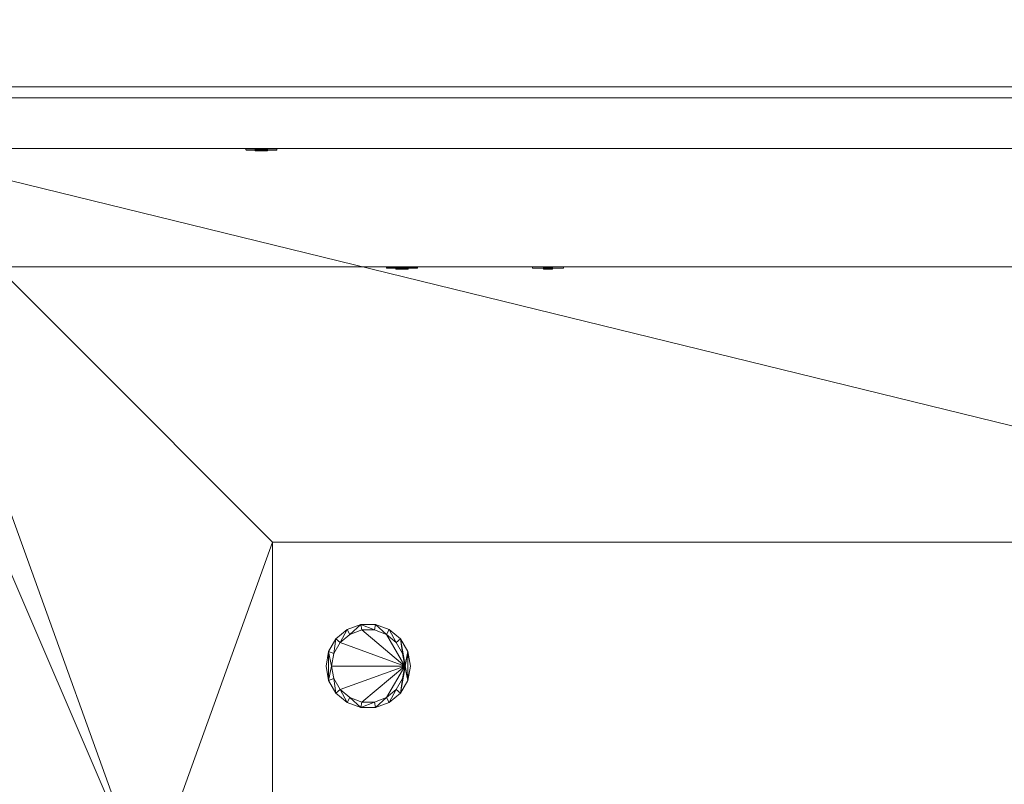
# Model space of a CAD drawing. Header units: inches. Extents: x -263 to 528, y -1 to 602.
# Tile 620 of 656: x 256 to 344, y 276 to 344. Entities that reach past the tile are written whole.
import ezdxf

# ---------------------------------------------------------------- set-up
doc = ezdxf.new("R2010")
doc.units = ezdxf.units.IN
doc.header["$MEASUREMENT"] = 0
for name, color, linetype in [('New_Twindo - Electrical', 7, 'Continuous'), ('New_Twindo - Lighting', 7, 'Continuous'), ('Twindo - Electrical', 7, 'Continuous'), ('Twindo - Slabs', 7, 'Continuous'), ('Twindo - Walls', 7, 'Continuous')]:
    doc.layers.add(name, color=color, linetype=linetype)
doc.layers.add('New_Twindo - Lighting_Pen_No__10', color=1, linetype='Continuous', lineweight=18)

# ---------------------------------------------------------------- blocks, each defined once
blk = doc.blocks.new('Wall_E6B54613-5B14-45D9-8B45-9691F4702782', base_point=(415.5, 322.5))
at = {"layer": 'Twindo - Walls', "lineweight": 0}
mesh = blk.add_polyface(dxfattribs=at)
corners = [(222.5, 322.5, -6), (222.5, 337.5, -6), (428, 337.5, -6), (428, 322.5, -6), (222.5, 322.5, 101), (222.5, 337.5, 101), (428, 337.5, 101), (428, 322.5, 101)]
mesh.append_faces([[corners[k] for k in face] for face in [(0, 1, 2, 3), (1, 0, 4, 5), (1, 5, 6, 2), (7, 3, 2, 6), (4, 0, 3, 7), (5, 4, 7, 6)]], dxfattribs={"color": 254})
blk = doc.blocks.new('Slab_D0BD3B49-249D-4DA8-80D4-D821BCE50D6B', base_point=(-249.5, 387))
at = {"layer": 'Twindo - Slabs', "lineweight": 0}
mesh = blk.add_polyface(dxfattribs=at)
corners = [(-192, 387), (-249.5, 387), (-249.5, 387, -6), (-192, 387, -6), (-89.75, 579.5), (-249.5, 579.5), (-192, 134.5), (-132, 134.5), (-132, 124.5), (10, 124.5), (10, 13.75), (161.5, 13.75), (161.5, 6.5), (252, 6.5), (252, 14), (415.5, 14), (415.5, 322.5), (222.5, 322.5), (222.5, 357.5), (-4, 357.5), (-4, 413), (101.5, 413), (101.5, 553.5), (-89.75, 553.5), (-249.5, 579.5, -6), (-192, 134.5, -6), (-89.75, 579.5, -6), (-89.75, 553.5, -6), (101.5, 553.5, -6), (101.5, 413, -6), (-4, 413, -6), (-4, 357.5, -6), (222.5, 357.5, -6), (222.5, 322.5, -6), (415.5, 322.5, -6), (415.5, 14, -6), (252, 14, -6), (252, 6.5, -6), (161.5, 6.5, -6), (161.5, 13.75, -6), (10, 13.75, -6), (10, 124.5, -6), (-132, 124.5, -6), (-132, 134.5, -6)]
mesh.append_faces([[corners[k] for k in face] for face in [(0, 1, 2, 3), (1, 5, 24, 2), (6, 0, 3, 25), (5, 4, 26, 24), (7, 6, 25, 43), (8, 7, 43, 42), (9, 8, 42, 41), (10, 9, 41, 40), (11, 10, 40, 39), (12, 11, 39, 38), (13, 12, 38, 37), (14, 13, 37, 36), (15, 14, 36, 35), (16, 15, 35, 34), (17, 16, 34, 33), (18, 17, 33, 32), (19, 18, 32, 31), (20, 19, 31, 30), (21, 20, 30, 29), (22, 21, 29, 28), (23, 22, 28, 27), (4, 23, 27, 26)]], dxfattribs={"color": 254})
mesh.append_faces([[corners[k] for k in face] for face in [(22, 20, 21), (16, 14, 15)]], dxfattribs={"vtx0": -1, "color": 254})
mesh.append_faces([[corners[k] for k in face] for face in [(28, 30, 27), (34, 36, 33)]], dxfattribs={"vtx0": -1, "vtx1": -1, "color": 254})
mesh.append_faces([[corners[k] for k in face] for face in [(4, 0, 7), (19, 23, 8), (19, 9, 11), (43, 3, 26), (42, 27, 31), (39, 41, 31)]], dxfattribs={"vtx0": -1, "vtx1": -1, "vtx2": -1, "color": 254})
mesh.append_faces([[corners[k] for k in face] for face in [(23, 7, 8), (19, 8, 9), (17, 11, 12), (17, 12, 13), (17, 13, 14), (3, 24, 26), (43, 26, 27), (39, 31, 32), (39, 32, 33)]], dxfattribs={"vtx0": -1, "vtx2": -1, "color": 254})
mesh.append_faces([[corners[k] for k in face] for face in [(29, 30, 28), (35, 36, 34)]], dxfattribs={"vtx1": -1, "color": 254})
mesh.append_faces([[corners[k] for k in face] for face in [(4, 5, 0), (23, 4, 7), (19, 20, 23), (22, 23, 20), (18, 19, 11), (17, 18, 11), (16, 17, 14), (42, 43, 27), (30, 31, 27), (41, 42, 31), (38, 39, 33), (37, 38, 33), (36, 37, 33)]], dxfattribs={"vtx1": -1, "vtx2": -1, "color": 254})
mesh.append_faces([[corners[k] for k in face] for face in [(5, 1, 0), (0, 6, 7), (9, 10, 11), (3, 2, 24), (43, 25, 3), (39, 40, 41)]], dxfattribs={"vtx2": -1, "color": 254})
blk = doc.blocks.new('Slab_C16FED3F-F51D-4887-95C2-45D370958F54', base_point=(-255.75, 595))
at = {"layer": 'Twindo - Slabs', "lineweight": 0}
mesh = blk.add_polyface(dxfattribs=at)
corners = [(95.5, 568, 128), (95.5, 570, 128), (-75.75, 570, 128), (-75.75, 595, 128), (-255.75, 595, 128), (-255.75, 379, 128), (-198, 379, 128), (-198, 134.5, 128), (-136, 134.5, 128), (-136, 110.5, 128), (6.5, 110.5, 128), (6.5, 6.5, 128), (315.5, 6.5, 128), (315.5, 8, 128), (378.5, 8, 128), (378.5, 6.5, 128), (523, 6.5, 128), (523, 132.25, 128), (421.5, 132.25, 128), (421.5, 333, 128), (239, 333, 128), (239, 391.501, 128), (240, 391.501, 128), (240, 457, 128), (237, 457, 128), (237, 568, 128), (201, 127.5, 128), (201, 128.125, 128), (244.5, 128.125, 128), (244.5, 127.5, 128), (244.5, 15, 128), (161.5, 15, 128), (161.5, 146.5, 128), (200.935, 146.5, 128), (200.997, 146.5, 128), (200.997, 128.5, 128), (95.5, 568, 101), (95.5, 570, 101), (-75.75, 570, 101), (-75.75, 595, 101), (-255.75, 595, 101), (-255.75, 379, 101), (-198, 379, 101), (-198, 134.5, 101), (-136, 134.5, 101), (-136, 110.5, 101), (6.5, 110.5, 101), (6.5, 6.5, 101), (315.5, 6.5, 101), (315.5, 8, 101), (378.5, 8, 101), (378.5, 6.5, 101), (523, 6.5, 101), (523, 132.25, 101), (421.5, 132.25, 101), (421.5, 333, 101), (239, 333, 101), (239, 391.501, 101), (240, 391.501, 101), (240, 457, 101), (237, 457, 101), (237, 568, 101), (201, 127.5, 120), (201, 128, 120), (201, 128.125, 120), (244.5, 128.125, 120), (244.5, 128, 120), (244.5, 127.5, 120), (244.5, 127.5, 101), (244.5, 15, 101), (161.5, 15, 101), (161.5, 146.5, 101), (200.935, 146.5, 101), (200.997, 146.5, 101), (200.997, 128.5, 114.5), (201, 127.5, 101)]
mesh.append_faces([[corners[k] for k in face] for face in [(36, 37, 1, 0), (37, 38, 2, 1), (38, 39, 3, 2), (39, 40, 4, 3), (40, 41, 5, 4), (41, 42, 6, 5), (42, 43, 7, 6), (43, 44, 8, 7), (44, 45, 9, 8), (45, 46, 10, 9), (46, 47, 11, 10), (47, 48, 12, 11), (48, 49, 13, 12), (49, 50, 14, 13), (50, 51, 15, 14), (51, 52, 16, 15), (52, 53, 17, 16), (53, 54, 18, 17), (54, 55, 19, 18), (55, 56, 20, 19), (56, 57, 21, 20), (57, 58, 22, 21), (58, 59, 23, 22), (59, 60, 24, 23), (60, 61, 25, 24), (61, 36, 0, 25), (28, 27, 64, 65), (69, 70, 31, 30), (70, 71, 32, 31), (33, 32, 71, 72), (33, 72, 73, 34), (34, 73, 74, 35), (62, 67, 66, 63), (65, 64, 63, 66), (67, 62, 75, 68), (72, 74, 73)]], dxfattribs={"color": 254})
mesh.append_faces([[corners[k] for k in face] for face in [(23, 21, 22), (27, 63, 64), (29, 66, 67), (29, 69, 30), (75, 74, 72), (52, 54, 53)]], dxfattribs={"vtx0": -1, "color": 254})
mesh.append_faces([[corners[k] for k in face] for face in [(16, 18, 15), (59, 57, 60)]], dxfattribs={"vtx0": -1, "vtx1": -1, "color": 254})
mesh.append_faces([[corners[k] for k in face] for face in [(3, 6, 8), (31, 0, 11), (0, 32, 34), (24, 34, 27), (20, 24, 27), (28, 30, 12), (20, 28, 13), (75, 26, 74), (44, 42, 39), (47, 36, 70), (75, 60, 56), (49, 68, 56)]], dxfattribs={"vtx0": -1, "vtx1": -1, "vtx2": -1, "color": 254})
mesh.append_faces([[corners[k] for k in face] for face in [(2, 8, 9), (2, 9, 10), (0, 10, 11), (20, 27, 28), (30, 11, 12), (28, 12, 13), (20, 13, 14), (18, 14, 15), (42, 40, 39), (44, 39, 38), (46, 38, 37), (46, 37, 36), (72, 36, 61), (75, 61, 60), (47, 70, 69), (49, 69, 68), (50, 56, 55), (50, 55, 54)]], dxfattribs={"vtx0": -1, "vtx2": -1, "color": 254})
mesh.append_faces([[corners[k] for k in face] for face in [(17, 18, 16), (58, 57, 59)]], dxfattribs={"vtx1": -1, "color": 254})
mesh.append_faces([[corners[k] for k in face] for face in [(3, 4, 6), (2, 3, 8), (1, 2, 10), (0, 1, 10), (31, 32, 0), (25, 0, 34), (24, 25, 34), (20, 21, 24), (23, 24, 21), (30, 31, 11), (19, 20, 14), (18, 19, 14), (45, 44, 38), (46, 45, 38), (47, 46, 36), (71, 70, 36), (72, 71, 36), (75, 72, 61), (57, 56, 60), (68, 75, 56), (48, 47, 69), (49, 48, 69), (50, 49, 56), (51, 50, 54), (52, 51, 54)]], dxfattribs={"vtx1": -1, "vtx2": -1, "color": 254})
mesh.append_faces([[corners[k] for k in face] for face in [(4, 5, 6), (6, 7, 8), (26, 35, 74), (42, 41, 40), (44, 43, 42)]], dxfattribs={"vtx2": -1, "color": 254})
mesh.append_faces([[corners[k] for k in face] for face in [(27, 26, 62, 63), (29, 28, 65, 66), (29, 67, 68, 69)]], dxfattribs={"vtx3": -1, "color": 254})
blk = doc.blocks.new('Object_EE8E8955-832D-4FBF-B213-E9BA4A7C9FDB')
at = {"layer": 'Twindo - Electrical', "lineweight": 0}
mesh = blk.add_polyface(dxfattribs=at)
corners = [(288.656, 322.362, 11.672), (291.344, 322.362, 11.672), (291.344, 322.362, 16.328), (288.656, 322.362, 16.328), (290.394, 322.362, 12.819), (289.606, 322.362, 12.819), (289.456, 322.362, 13.291), (289.606, 322.362, 13.764), (290.394, 322.362, 13.764), (290.544, 322.362, 13.291), (289.606, 322.362, 15.181), (290.394, 322.362, 15.181), (290.544, 322.362, 14.709), (290.394, 322.362, 14.236), (289.606, 322.362, 14.236), (289.456, 322.362, 14.709), (288.648, 322.363, 11.663), (291.352, 322.363, 11.663), (291.352, 322.363, 16.337), (288.648, 322.363, 16.337), (290.394, 322.466, 12.819), (289.606, 322.466, 12.819), (289.456, 322.466, 13.291), (289.606, 322.466, 13.764), (290.394, 322.466, 13.764), (290.544, 322.466, 13.291), (289.606, 322.466, 15.181), (290.394, 322.466, 15.181), (290.544, 322.466, 14.709), (290.394, 322.466, 14.236), (289.606, 322.466, 14.236), (289.456, 322.466, 14.709), (288.632, 322.372, 11.648), (291.368, 322.372, 11.648), (291.368, 322.372, 16.352), (288.632, 322.372, 16.352), (288.623, 322.388, 11.639), (291.377, 322.388, 11.639), (291.377, 322.388, 16.361), (288.623, 322.388, 16.361), (288.622, 322.397, 11.638), (291.378, 322.397, 11.638), (291.378, 322.397, 16.362), (288.622, 322.397, 16.362), (288.622, 322.5, 11.638), (291.378, 322.5, 11.638), (291.378, 322.5, 16.362), (288.622, 322.5, 16.362)]
mesh.append_faces([[corners[k] for k in face] for face in [(1, 0, 16, 17), (2, 1, 17, 18), (3, 2, 18, 19), (0, 3, 19, 16), (4, 20, 21, 5), (5, 21, 22, 6), (6, 22, 23, 7), (7, 23, 24, 8), (8, 24, 25, 9), (9, 25, 20, 4), (11, 10, 26, 27), (12, 11, 27, 28), (13, 12, 28, 29), (14, 13, 29, 30), (15, 14, 30, 31), (10, 15, 31, 26), (17, 16, 32, 33), (18, 17, 33, 34), (19, 18, 34, 35), (16, 19, 35, 32), (33, 32, 36, 37), (34, 33, 37, 38), (35, 34, 38, 39), (32, 35, 39, 36), (37, 36, 40, 41), (38, 37, 41, 42), (39, 38, 42, 43), (36, 39, 43, 40), (41, 40, 44, 45), (42, 41, 45, 46), (43, 42, 46, 47), (40, 43, 47, 44), (46, 45, 44, 47)]], dxfattribs={"color": 7})
mesh.append_faces([[corners[k] for k in face] for face in [(22, 25, 24, 23), (28, 31, 30, 29)]], dxfattribs={"vtx0": -1, "color": 7})
mesh.append_faces([[corners[k] for k in face] for face in [(1, 4, 0), (0, 6, 3)]], dxfattribs={"vtx0": -1, "vtx1": -1, "color": 7})
mesh.append_faces([[corners[k] for k in face] for face in [(2, 13, 8), (7, 14, 3)]], dxfattribs={"vtx0": -1, "vtx1": -1, "vtx2": -1, "color": 7})
mesh.append_faces([[corners[k] for k in face] for face in [(10, 2, 3), (2, 11, 12), (2, 12, 13), (7, 13, 14), (2, 8, 9), (1, 9, 4), (0, 4, 5), (0, 5, 6)]], dxfattribs={"vtx0": -1, "vtx2": -1, "color": 7})
mesh.append_faces([[corners[k] for k in face] for face in [(10, 11, 2), (15, 10, 3), (14, 15, 3), (7, 8, 13), (6, 7, 3), (1, 2, 9)]], dxfattribs={"vtx1": -1, "vtx2": -1, "color": 7})
mesh.append_faces([[corners[k] for k in face] for face in [(22, 21, 20, 25), (28, 27, 26, 31)]], dxfattribs={"vtx3": -1, "color": 7})
mesh = blk.add_polyface(dxfattribs=at)
corners = [(290.394, 322.466, 12.819), (290.544, 322.466, 13.291), (290.544, 322.283, 13.291), (290.394, 322.283, 12.819), (290.394, 322.466, 13.764), (290.394, 322.283, 13.764), (289.606, 322.466, 13.764), (289.606, 322.283, 13.764), (289.456, 322.466, 13.291), (289.456, 322.283, 13.291), (289.606, 322.466, 12.819), (289.606, 322.283, 12.819), (289.803, 322.466, 13.291), (289.724, 322.466, 13.291), (289.724, 322.283, 13.291), (289.803, 322.283, 13.291), (289.724, 322.466, 13.528), (289.724, 322.283, 13.528), (289.803, 322.466, 13.528), (289.803, 322.283, 13.528), (290.197, 322.466, 13.291), (290.197, 322.466, 13.528), (290.197, 322.283, 13.528), (290.197, 322.283, 13.291), (290.276, 322.466, 13.528), (290.276, 322.283, 13.528), (290.276, 322.466, 13.291), (290.276, 322.283, 13.291), (289.921, 322.466, 12.898), (289.921, 322.466, 12.976), (289.921, 322.283, 12.976), (289.921, 322.283, 12.898), (289.932, 322.466, 13.016), (289.932, 322.283, 13.016), (289.961, 322.466, 13.045), (289.961, 322.283, 13.045), (290, 322.466, 13.055), (290, 322.283, 13.055), (290.039, 322.466, 13.045), (290.039, 322.283, 13.045), (290.068, 322.466, 13.016), (290.068, 322.283, 13.016), (290.079, 322.466, 12.976), (290.079, 322.283, 12.976), (290.079, 322.466, 12.898), (290.079, 322.283, 12.898)]
mesh.append_faces([[corners[k] for k in face] for face in [(0, 1, 2, 3), (1, 4, 5, 2), (4, 6, 7, 5), (6, 8, 9, 7), (8, 10, 11, 9), (10, 0, 3, 11), (12, 13, 14, 15), (13, 16, 17, 14), (16, 18, 19, 17), (18, 12, 15, 19), (20, 21, 22, 23), (21, 24, 25, 22), (24, 26, 27, 25), (26, 20, 23, 27), (28, 29, 30, 31), (29, 32, 33, 30), (32, 34, 35, 33), (34, 36, 37, 35), (36, 38, 39, 37), (38, 40, 41, 39), (40, 42, 43, 41), (42, 44, 45, 43), (44, 28, 31, 45)]], dxfattribs={"color": 7})
mesh.append_faces([[corners[k] for k in face] for face in [(10, 28, 0), (0, 44, 1), (3, 45, 11), (11, 31, 9)]], dxfattribs={"vtx0": -1, "vtx1": -1, "color": 7})
mesh.append_faces([[corners[k] for k in face] for face in [(24, 18, 4), (8, 1, 36), (17, 22, 7), (2, 9, 37)]], dxfattribs={"vtx0": -1, "vtx1": -1, "vtx2": -1, "color": 7})
mesh.append_faces([[corners[k] for k in face] for face in [(18, 6, 4), (8, 16, 13), (12, 21, 20), (26, 4, 1), (8, 36, 34), (8, 34, 32), (8, 32, 29), (8, 29, 28), (0, 28, 44), (22, 5, 7), (2, 25, 27), (23, 19, 15), (14, 7, 9), (2, 37, 39), (2, 39, 41), (2, 41, 43), (2, 43, 45), (11, 45, 31)]], dxfattribs={"vtx0": -1, "vtx2": -1, "color": 7})
mesh.append_faces([[corners[k] for k in face] for face in [(18, 16, 6), (8, 6, 16), (12, 18, 21), (26, 24, 4), (38, 36, 1), (40, 38, 1), (42, 40, 1), (44, 42, 1), (10, 8, 28), (22, 25, 5), (2, 5, 25), (23, 22, 19), (14, 17, 7), (35, 37, 9), (33, 35, 9), (30, 33, 9), (31, 30, 9), (3, 2, 45)]], dxfattribs={"vtx1": -1, "vtx2": -1, "color": 7})
mesh = blk.add_polyface(dxfattribs=at)
corners = [(290.394, 322.466, 14.236), (290.544, 322.466, 14.709), (290.544, 322.283, 14.709), (290.394, 322.283, 14.236), (290.394, 322.466, 15.181), (290.394, 322.283, 15.181), (289.606, 322.466, 15.181), (289.606, 322.283, 15.181), (289.456, 322.466, 14.709), (289.456, 322.283, 14.709), (289.606, 322.466, 14.236), (289.606, 322.283, 14.236), (289.803, 322.466, 14.709), (289.724, 322.466, 14.709), (289.724, 322.283, 14.709), (289.803, 322.283, 14.709), (289.724, 322.466, 14.945), (289.724, 322.283, 14.945), (289.803, 322.466, 14.945), (289.803, 322.283, 14.945), (290.197, 322.466, 14.709), (290.197, 322.466, 14.945), (290.197, 322.283, 14.945), (290.197, 322.283, 14.709), (290.276, 322.466, 14.945), (290.276, 322.283, 14.945), (290.276, 322.466, 14.709), (290.276, 322.283, 14.709), (289.921, 322.466, 14.315), (289.921, 322.466, 14.394), (289.921, 322.283, 14.394), (289.921, 322.283, 14.315), (289.932, 322.466, 14.433), (289.932, 322.283, 14.433), (289.961, 322.466, 14.462), (289.961, 322.283, 14.462), (290, 322.466, 14.472), (290, 322.283, 14.472), (290.039, 322.466, 14.462), (290.039, 322.283, 14.462), (290.068, 322.466, 14.433), (290.068, 322.283, 14.433), (290.079, 322.466, 14.394), (290.079, 322.283, 14.394), (290.079, 322.466, 14.315), (290.079, 322.283, 14.315)]
mesh.append_faces([[corners[k] for k in face] for face in [(0, 1, 2, 3), (1, 4, 5, 2), (4, 6, 7, 5), (6, 8, 9, 7), (8, 10, 11, 9), (10, 0, 3, 11), (12, 13, 14, 15), (13, 16, 17, 14), (16, 18, 19, 17), (18, 12, 15, 19), (20, 21, 22, 23), (21, 24, 25, 22), (24, 26, 27, 25), (26, 20, 23, 27), (28, 29, 30, 31), (29, 32, 33, 30), (32, 34, 35, 33), (34, 36, 37, 35), (36, 38, 39, 37), (38, 40, 41, 39), (40, 42, 43, 41), (42, 44, 45, 43), (44, 28, 31, 45)]], dxfattribs={"color": 7})
mesh.append_faces([[corners[k] for k in face] for face in [(10, 28, 0), (0, 44, 1), (3, 45, 11), (11, 31, 9)]], dxfattribs={"vtx0": -1, "vtx1": -1, "color": 7})
mesh.append_faces([[corners[k] for k in face] for face in [(24, 18, 4), (8, 1, 36), (17, 22, 7), (2, 9, 37)]], dxfattribs={"vtx0": -1, "vtx1": -1, "vtx2": -1, "color": 7})
mesh.append_faces([[corners[k] for k in face] for face in [(18, 6, 4), (8, 16, 13), (12, 21, 20), (26, 4, 1), (8, 36, 34), (8, 34, 32), (8, 32, 29), (8, 29, 28), (0, 28, 44), (22, 5, 7), (2, 25, 27), (23, 19, 15), (14, 7, 9), (2, 37, 39), (2, 39, 41), (2, 41, 43), (2, 43, 45), (11, 45, 31)]], dxfattribs={"vtx0": -1, "vtx2": -1, "color": 7})
mesh.append_faces([[corners[k] for k in face] for face in [(18, 16, 6), (8, 6, 16), (12, 18, 21), (26, 24, 4), (38, 36, 1), (40, 38, 1), (42, 40, 1), (44, 42, 1), (10, 8, 28), (22, 25, 5), (2, 5, 25), (23, 22, 19), (14, 17, 7), (35, 37, 9), (33, 35, 9), (30, 33, 9), (31, 30, 9), (3, 2, 45)]], dxfattribs={"vtx1": -1, "vtx2": -1, "color": 7})
blk = doc.blocks.new('Wall_8286F792-016B-4E30-BEBC-8AF95CF478D0', base_point=(239, 333))
at = {"layer": 'Twindo - Walls', "lineweight": 0}
mesh = blk.add_polyface(dxfattribs=at)
corners = [(239, 338.5, 101), (239, 338.5, 254), (239, 338.5, 320), (428, 338.5, 320), (428, 338.5, 101), (239, 333, 101), (239, 333, 254), (239, 333, 320), (428, 333, 320), (428, 333, 101)]
mesh.append_faces([[corners[k] for k in face] for face in [(3, 2, 7, 8), (4, 3, 8, 9), (9, 5, 0, 4)]], dxfattribs={"color": 254})
mesh.append_faces([[corners[k] for k in face] for face in [(0, 3, 4), (5, 2, 1, 0), (8, 5, 9)]], dxfattribs={"vtx0": -1, "color": 254})
mesh.append_faces([[corners[k] for k in face] for face in [(0, 1, 2, 3), (5, 6, 7, 2), (8, 7, 6, 5)]], dxfattribs={"vtx3": -1, "color": 254})
blk = doc.blocks.new('Slab_A3746481-2909-4108-A365-6002FE2AB3C6', base_point=(95.5, 568))
at = {"layer": 'Twindo - Slabs', "lineweight": 0}
mesh = blk.add_polyface(dxfattribs=at)
corners = [(95.5, 568, 254), (95.5, 568, 248), (95.5, 395.501, 248), (95.5, 395.501, 254), (237, 568, 254), (237, 568, 248), (237, 457, 248), (240, 457, 248), (240, 391.501, 248), (239, 391.501, 248), (239, 192.5, 248), (421.5, 192.5, 248), (421.5, 132.25, 248), (523, 132.25, 248), (523, 6.5, 248), (378.5, 6.5, 248), (378.5, 8, 248), (315.5, 8, 248), (315.5, 6.5, 248), (150.5, 6.5, 248), (150.5, 197, 248), (155, 197, 248), (155, 397.501, 248), (113, 397.501, 248), (113, 395.501, 248), (201, 383.001, 248), (170, 383.001, 248), (170, 205.5, 248), (201, 205.5, 248), (378.6, 174.5, 248), (261.6, 174.5, 248), (261.6, 108.5, 248), (342.106, 108.5, 248), (378.6, 144.994, 248), (113, 395.501, 254), (113, 397.501, 254), (155, 397.501, 254), (155, 197, 254), (150.5, 197, 254), (150.5, 6.5, 254), (315.5, 6.5, 254), (315.5, 8, 254), (378.5, 8, 254), (378.5, 6.5, 254), (523, 6.5, 254), (523, 132.25, 254), (421.5, 132.25, 254), (421.5, 192.5, 254), (239, 192.5, 254), (239, 391.501, 254), (240, 391.501, 254), (240, 457, 254), (237, 457, 254), (170, 205.5, 254), (170, 383.001, 254), (201, 383.001, 254), (201, 205.5, 254), (261.6, 108.5, 254), (261.6, 174.5, 254), (378.6, 174.5, 254), (378.6, 144.994, 254), (342.106, 108.5, 254)]
mesh.append_faces([[corners[k] for k in face] for face in [(0, 1, 2, 3), (4, 5, 1, 0), (3, 2, 24, 34), (52, 6, 5, 4), (51, 7, 6, 52), (50, 8, 7, 51), (49, 9, 8, 50), (48, 10, 9, 49), (47, 11, 10, 48), (46, 12, 11, 47), (45, 13, 12, 46), (44, 14, 13, 45), (43, 15, 14, 44), (42, 16, 15, 43), (41, 17, 16, 42), (40, 18, 17, 41), (39, 19, 18, 40), (38, 20, 19, 39), (37, 21, 20, 38), (36, 22, 21, 37), (35, 23, 22, 36), (34, 24, 23, 35), (54, 26, 25, 55), (53, 27, 26, 54), (56, 28, 27, 53), (55, 25, 28, 56), (58, 30, 29, 59), (57, 31, 30, 58), (61, 32, 31, 57), (60, 33, 32, 61), (59, 29, 33, 60)]], dxfattribs={"color": 254})
mesh.append_faces([[corners[k] for k in face] for face in [(14, 12, 13), (51, 49, 50)]], dxfattribs={"vtx0": -1, "color": 254})
mesh.append_faces([[corners[k] for k in face] for face in [(7, 9, 6), (44, 46, 43)]], dxfattribs={"vtx0": -1, "vtx1": -1, "color": 254})
mesh.append_faces([[corners[k] for k in face] for face in [(19, 21, 27), (26, 22, 1), (28, 6, 10), (19, 28, 10), (19, 10, 31), (15, 33, 12), (0, 36, 54), (53, 37, 39), (48, 52, 56), (48, 56, 39), (57, 48, 39), (46, 60, 43)]], dxfattribs={"vtx0": -1, "vtx1": -1, "vtx2": -1, "color": 254})
mesh.append_faces([[corners[k] for k in face] for face in [(23, 2, 1), (26, 21, 22), (19, 27, 28), (25, 1, 5), (28, 5, 6), (17, 31, 32), (16, 32, 33), (29, 10, 11), (33, 11, 12), (0, 34, 35), (0, 35, 36), (53, 36, 37), (0, 54, 55), (52, 55, 56), (57, 39, 40), (57, 40, 41), (61, 41, 42), (48, 58, 59), (60, 42, 43), (46, 59, 60)]], dxfattribs={"vtx0": -1, "vtx2": -1, "color": 254})
mesh.append_faces([[corners[k] for k in face] for face in [(8, 9, 7), (45, 46, 44)]], dxfattribs={"vtx1": -1, "color": 254})
mesh.append_faces([[corners[k] for k in face] for face in [(22, 23, 1), (26, 27, 21), (25, 26, 1), (28, 25, 5), (9, 10, 6), (30, 31, 10), (18, 19, 31), (17, 18, 31), (16, 17, 32), (15, 16, 33), (29, 30, 10), (33, 29, 11), (14, 15, 12), (53, 54, 36), (56, 53, 39), (4, 0, 55), (52, 4, 55), (48, 49, 52), (51, 52, 49), (57, 58, 48), (61, 57, 41), (60, 61, 42), (47, 48, 59), (46, 47, 59)]], dxfattribs={"vtx1": -1, "vtx2": -1, "color": 254})
mesh.append_faces([[corners[k] for k in face] for face in [(23, 24, 2), (19, 20, 21), (0, 3, 34), (37, 38, 39)]], dxfattribs={"vtx2": -1, "color": 254})
blk = doc.blocks.new('Slab_71F202FD-5CC9-4EB5-992C-F668C054561A', base_point=(243.5, 269.503))
at = {"layer": 'Twindo - Slabs', "lineweight": 0}
mesh = blk.add_polyface(dxfattribs=at)
corners = [(243.5, 201, 320), (243.5, 201, 314), (421.5, 201, 314), (421.5, 201, 320), (243.5, 333, 320), (243.5, 333, 314), (421.5, 333, 314), (278.5, 236, 314), (386.5, 236, 314), (386.5, 298, 314), (278.5, 298, 314), (421.5, 333, 320), (386.5, 298, 320), (386.5, 236, 320), (278.5, 236, 320), (278.5, 298, 320)]
mesh.append_faces([[corners[k] for k in face] for face in [(0, 1, 2, 3), (4, 5, 1, 0), (3, 2, 6, 11), (11, 6, 5, 4), (13, 8, 7, 14), (12, 9, 8, 13), (15, 10, 9, 12), (14, 7, 10, 15)]], dxfattribs={"color": 254})
mesh.append_faces([[corners[k] for k in face] for face in [(2, 8, 6), (6, 9, 5), (11, 12, 3), (3, 13, 0)]], dxfattribs={"vtx0": -1, "vtx1": -1, "color": 254})
mesh.append_faces([[corners[k] for k in face] for face in [(10, 1, 5), (1, 7, 8), (6, 8, 9), (14, 4, 0), (4, 15, 12), (3, 12, 13)]], dxfattribs={"vtx0": -1, "vtx2": -1, "color": 254})
mesh.append_faces([[corners[k] for k in face] for face in [(10, 7, 1), (9, 10, 5), (2, 1, 8), (14, 15, 4), (13, 14, 0), (11, 4, 12)]], dxfattribs={"vtx1": -1, "vtx2": -1, "color": 254})
blk = doc.blocks.new('Slab_48F7E585-0FD0-4F66-8C4F-BB20E1B58BEA', base_point=(278.5, 236))
at = {"layer": 'Twindo - Slabs', "lineweight": 0}
mesh = blk.add_polyface(dxfattribs=at)
corners = [(278.5, 236, 326), (278.5, 236, 320), (386.5, 236, 320), (386.5, 236, 326), (278.5, 298, 326), (278.5, 298, 320), (386.5, 298, 320), (386.5, 298, 326)]
mesh.append_faces([[corners[k] for k in face] for face in [(0, 1, 2, 3), (4, 5, 1, 0), (2, 1, 5, 6), (3, 2, 6, 7), (4, 0, 3, 7), (7, 6, 5, 4)]], dxfattribs={"color": 254})
blk = doc.blocks.new('Object_2182D8E9-87ED-452F-A6E7-D02EB5C53542')
at = {"layer": 'Twindo - Electrical', "lineweight": 0}
mesh = blk.add_polyface(dxfattribs=at)
corners = [(276.156, 332.862, 139.67), (278.844, 332.862, 139.67), (278.844, 332.862, 144.326), (276.156, 332.862, 144.326), (277.894, 332.862, 140.817), (277.106, 332.862, 140.817), (276.956, 332.862, 141.289), (277.106, 332.862, 141.762), (277.894, 332.862, 141.762), (278.044, 332.862, 141.289), (277.106, 332.862, 143.179), (277.894, 332.862, 143.179), (278.044, 332.862, 142.707), (277.894, 332.862, 142.234), (277.106, 332.862, 142.234), (276.956, 332.862, 142.707), (276.148, 332.863, 139.661), (278.852, 332.863, 139.661), (278.852, 332.863, 144.335), (276.148, 332.863, 144.335), (277.894, 332.966, 140.817), (277.106, 332.966, 140.817), (276.956, 332.966, 141.289), (277.106, 332.966, 141.762), (277.894, 332.966, 141.762), (278.044, 332.966, 141.289), (277.106, 332.966, 143.179), (277.894, 332.966, 143.179), (278.044, 332.966, 142.707), (277.894, 332.966, 142.234), (277.106, 332.966, 142.234), (276.956, 332.966, 142.707), (276.132, 332.872, 139.646), (278.868, 332.872, 139.646), (278.868, 332.872, 144.35), (276.132, 332.872, 144.35), (276.123, 332.888, 139.637), (278.877, 332.888, 139.637), (278.877, 332.888, 144.359), (276.123, 332.888, 144.359), (276.122, 332.897, 139.636), (278.878, 332.897, 139.636), (278.878, 332.897, 144.36), (276.122, 332.897, 144.36), (276.122, 333, 139.636), (278.878, 333, 139.636), (278.878, 333, 144.36), (276.122, 333, 144.36)]
mesh.append_faces([[corners[k] for k in face] for face in [(1, 0, 16, 17), (2, 1, 17, 18), (3, 2, 18, 19), (0, 3, 19, 16), (4, 20, 21, 5), (5, 21, 22, 6), (6, 22, 23, 7), (7, 23, 24, 8), (8, 24, 25, 9), (9, 25, 20, 4), (11, 10, 26, 27), (12, 11, 27, 28), (13, 12, 28, 29), (14, 13, 29, 30), (15, 14, 30, 31), (10, 15, 31, 26), (17, 16, 32, 33), (18, 17, 33, 34), (19, 18, 34, 35), (16, 19, 35, 32), (33, 32, 36, 37), (34, 33, 37, 38), (35, 34, 38, 39), (32, 35, 39, 36), (37, 36, 40, 41), (38, 37, 41, 42), (39, 38, 42, 43), (36, 39, 43, 40), (41, 40, 44, 45), (42, 41, 45, 46), (43, 42, 46, 47), (40, 43, 47, 44), (46, 45, 44, 47)]], dxfattribs={"color": 7})
mesh.append_faces([[corners[k] for k in face] for face in [(22, 25, 24, 23), (28, 31, 30, 29)]], dxfattribs={"vtx0": -1, "color": 7})
mesh.append_faces([[corners[k] for k in face] for face in [(1, 4, 0), (0, 6, 3)]], dxfattribs={"vtx0": -1, "vtx1": -1, "color": 7})
mesh.append_faces([[corners[k] for k in face] for face in [(2, 13, 8), (7, 14, 3)]], dxfattribs={"vtx0": -1, "vtx1": -1, "vtx2": -1, "color": 7})
mesh.append_faces([[corners[k] for k in face] for face in [(10, 2, 3), (2, 11, 12), (2, 12, 13), (7, 13, 14), (2, 8, 9), (1, 9, 4), (0, 4, 5), (0, 5, 6)]], dxfattribs={"vtx0": -1, "vtx2": -1, "color": 7})
mesh.append_faces([[corners[k] for k in face] for face in [(10, 11, 2), (15, 10, 3), (14, 15, 3), (7, 8, 13), (6, 7, 3), (1, 2, 9)]], dxfattribs={"vtx1": -1, "vtx2": -1, "color": 7})
mesh.append_faces([[corners[k] for k in face] for face in [(22, 21, 20, 25), (28, 27, 26, 31)]], dxfattribs={"vtx3": -1, "color": 7})
mesh = blk.add_polyface(dxfattribs=at)
corners = [(277.894, 332.966, 140.817), (278.044, 332.966, 141.289), (278.044, 332.783, 141.289), (277.894, 332.783, 140.817), (277.894, 332.966, 141.762), (277.894, 332.783, 141.762), (277.106, 332.966, 141.762), (277.106, 332.783, 141.762), (276.956, 332.966, 141.289), (276.956, 332.783, 141.289), (277.106, 332.966, 140.817), (277.106, 332.783, 140.817), (277.303, 332.966, 141.289), (277.224, 332.966, 141.289), (277.224, 332.783, 141.289), (277.303, 332.783, 141.289), (277.224, 332.966, 141.526), (277.224, 332.783, 141.526), (277.303, 332.966, 141.526), (277.303, 332.783, 141.526), (277.697, 332.966, 141.289), (277.697, 332.966, 141.526), (277.697, 332.783, 141.526), (277.697, 332.783, 141.289), (277.776, 332.966, 141.526), (277.776, 332.783, 141.526), (277.776, 332.966, 141.289), (277.776, 332.783, 141.289), (277.421, 332.966, 140.896), (277.421, 332.966, 140.974), (277.421, 332.783, 140.974), (277.421, 332.783, 140.896), (277.432, 332.966, 141.014), (277.432, 332.783, 141.014), (277.461, 332.966, 141.043), (277.461, 332.783, 141.043), (277.5, 332.966, 141.053), (277.5, 332.783, 141.053), (277.539, 332.966, 141.043), (277.539, 332.783, 141.043), (277.568, 332.966, 141.014), (277.568, 332.783, 141.014), (277.579, 332.966, 140.974), (277.579, 332.783, 140.974), (277.579, 332.966, 140.896), (277.579, 332.783, 140.896)]
mesh.append_faces([[corners[k] for k in face] for face in [(0, 1, 2, 3), (1, 4, 5, 2), (4, 6, 7, 5), (6, 8, 9, 7), (8, 10, 11, 9), (10, 0, 3, 11), (12, 13, 14, 15), (13, 16, 17, 14), (16, 18, 19, 17), (18, 12, 15, 19), (20, 21, 22, 23), (21, 24, 25, 22), (24, 26, 27, 25), (26, 20, 23, 27), (28, 29, 30, 31), (29, 32, 33, 30), (32, 34, 35, 33), (34, 36, 37, 35), (36, 38, 39, 37), (38, 40, 41, 39), (40, 42, 43, 41), (42, 44, 45, 43), (44, 28, 31, 45)]], dxfattribs={"color": 7})
mesh.append_faces([[corners[k] for k in face] for face in [(10, 28, 0), (0, 44, 1), (3, 45, 11), (11, 31, 9)]], dxfattribs={"vtx0": -1, "vtx1": -1, "color": 7})
mesh.append_faces([[corners[k] for k in face] for face in [(24, 18, 4), (8, 1, 36), (17, 22, 7), (2, 9, 37)]], dxfattribs={"vtx0": -1, "vtx1": -1, "vtx2": -1, "color": 7})
mesh.append_faces([[corners[k] for k in face] for face in [(18, 6, 4), (8, 16, 13), (12, 21, 20), (26, 4, 1), (8, 36, 34), (8, 34, 32), (8, 32, 29), (8, 29, 28), (0, 28, 44), (22, 5, 7), (2, 25, 27), (23, 19, 15), (14, 7, 9), (2, 37, 39), (2, 39, 41), (2, 41, 43), (2, 43, 45), (11, 45, 31)]], dxfattribs={"vtx0": -1, "vtx2": -1, "color": 7})
mesh.append_faces([[corners[k] for k in face] for face in [(18, 16, 6), (8, 6, 16), (12, 18, 21), (26, 24, 4), (38, 36, 1), (40, 38, 1), (42, 40, 1), (44, 42, 1), (10, 8, 28), (22, 25, 5), (2, 5, 25), (23, 22, 19), (14, 17, 7), (35, 37, 9), (33, 35, 9), (30, 33, 9), (31, 30, 9), (3, 2, 45)]], dxfattribs={"vtx1": -1, "vtx2": -1, "color": 7})
mesh = blk.add_polyface(dxfattribs=at)
corners = [(277.894, 332.966, 142.234), (278.044, 332.966, 142.707), (278.044, 332.783, 142.707), (277.894, 332.783, 142.234), (277.894, 332.966, 143.179), (277.894, 332.783, 143.179), (277.106, 332.966, 143.179), (277.106, 332.783, 143.179), (276.956, 332.966, 142.707), (276.956, 332.783, 142.707), (277.106, 332.966, 142.234), (277.106, 332.783, 142.234), (277.303, 332.966, 142.707), (277.224, 332.966, 142.707), (277.224, 332.783, 142.707), (277.303, 332.783, 142.707), (277.224, 332.966, 142.943), (277.224, 332.783, 142.943), (277.303, 332.966, 142.943), (277.303, 332.783, 142.943), (277.697, 332.966, 142.707), (277.697, 332.966, 142.943), (277.697, 332.783, 142.943), (277.697, 332.783, 142.707), (277.776, 332.966, 142.943), (277.776, 332.783, 142.943), (277.776, 332.966, 142.707), (277.776, 332.783, 142.707), (277.421, 332.966, 142.313), (277.421, 332.966, 142.392), (277.421, 332.783, 142.392), (277.421, 332.783, 142.313), (277.432, 332.966, 142.431), (277.432, 332.783, 142.431), (277.461, 332.966, 142.46), (277.461, 332.783, 142.46), (277.5, 332.966, 142.47), (277.5, 332.783, 142.47), (277.539, 332.966, 142.46), (277.539, 332.783, 142.46), (277.568, 332.966, 142.431), (277.568, 332.783, 142.431), (277.579, 332.966, 142.392), (277.579, 332.783, 142.392), (277.579, 332.966, 142.313), (277.579, 332.783, 142.313)]
mesh.append_faces([[corners[k] for k in face] for face in [(0, 1, 2, 3), (1, 4, 5, 2), (4, 6, 7, 5), (6, 8, 9, 7), (8, 10, 11, 9), (10, 0, 3, 11), (12, 13, 14, 15), (13, 16, 17, 14), (16, 18, 19, 17), (18, 12, 15, 19), (20, 21, 22, 23), (21, 24, 25, 22), (24, 26, 27, 25), (26, 20, 23, 27), (28, 29, 30, 31), (29, 32, 33, 30), (32, 34, 35, 33), (34, 36, 37, 35), (36, 38, 39, 37), (38, 40, 41, 39), (40, 42, 43, 41), (42, 44, 45, 43), (44, 28, 31, 45)]], dxfattribs={"color": 7})
mesh.append_faces([[corners[k] for k in face] for face in [(10, 28, 0), (0, 44, 1), (3, 45, 11), (11, 31, 9)]], dxfattribs={"vtx0": -1, "vtx1": -1, "color": 7})
mesh.append_faces([[corners[k] for k in face] for face in [(24, 18, 4), (8, 1, 36), (17, 22, 7), (2, 9, 37)]], dxfattribs={"vtx0": -1, "vtx1": -1, "vtx2": -1, "color": 7})
mesh.append_faces([[corners[k] for k in face] for face in [(18, 6, 4), (8, 16, 13), (12, 21, 20), (26, 4, 1), (8, 36, 34), (8, 34, 32), (8, 32, 29), (8, 29, 28), (0, 28, 44), (22, 5, 7), (2, 25, 27), (23, 19, 15), (14, 7, 9), (2, 37, 39), (2, 39, 41), (2, 41, 43), (2, 43, 45), (11, 45, 31)]], dxfattribs={"vtx0": -1, "vtx2": -1, "color": 7})
mesh.append_faces([[corners[k] for k in face] for face in [(18, 16, 6), (8, 6, 16), (12, 18, 21), (26, 24, 4), (38, 36, 1), (40, 38, 1), (42, 40, 1), (44, 42, 1), (10, 8, 28), (22, 25, 5), (2, 5, 25), (23, 22, 19), (14, 17, 7), (35, 37, 9), (33, 35, 9), (30, 33, 9), (31, 30, 9), (3, 2, 45)]], dxfattribs={"vtx1": -1, "vtx2": -1, "color": 7})
blk = doc.blocks.new('Lamp_3B739A7F-B4AF-42CA-AF1A-4E9A7FB1052E')
at = {"layer": 'New_Twindo - Lighting', "lineweight": 0}
mesh = blk.add_polyface(dxfattribs=at)
corners = [(290.75, 287, 100.5), (290.524, 288.283, 100.5), (290.524, 288.283, 101), (290.75, 287, 101), (289.873, 289.41, 100.5), (289.873, 289.41, 101), (288.875, 290.248, 100.5), (288.875, 290.248, 101), (287.651, 290.693, 100.5), (287.651, 290.693, 101), (286.349, 290.693, 100.5), (286.349, 290.693, 101), (285.125, 290.248, 100.5), (285.125, 290.248, 101), (284.127, 289.41, 100.5), (284.127, 289.41, 101), (283.476, 288.283, 100.5), (283.476, 288.283, 101), (283.25, 287, 100.5), (283.25, 287, 101), (283.476, 285.717, 100.5), (283.476, 285.717, 101), (284.127, 284.59, 100.5), (284.127, 284.59, 101), (285.125, 283.752, 100.5), (285.125, 283.752, 101), (286.349, 283.307, 100.5), (286.349, 283.307, 101), (287.651, 283.307, 100.5), (287.651, 283.307, 101), (288.875, 283.752, 100.5), (288.875, 283.752, 101), (289.873, 284.59, 100.5), (289.873, 284.59, 101), (290.524, 285.717, 100.5), (290.524, 285.717, 101), (290.25, 287, 100.5), (290.054, 285.888, 100.5), (290.054, 285.888, 101), (290.25, 287, 101), (289.49, 284.911, 100.5), (289.49, 284.911, 101), (288.625, 284.185, 100.5), (288.625, 284.185, 101), (287.564, 283.799, 100.5), (287.564, 283.799, 101), (286.436, 283.799, 100.5), (286.436, 283.799, 101), (285.375, 284.185, 100.5), (285.375, 284.185, 101), (284.51, 284.911, 100.5), (284.51, 284.911, 101), (283.946, 285.888, 100.5), (283.946, 285.888, 101), (283.75, 287, 100.5), (283.75, 287, 101), (283.946, 288.112, 100.5), (283.946, 288.112, 101), (284.51, 289.089, 100.5), (284.51, 289.089, 101), (285.375, 289.815, 100.5), (285.375, 289.815, 101), (286.436, 290.201, 100.5), (286.436, 290.201, 101), (287.564, 290.201, 100.5), (287.564, 290.201, 101), (288.625, 289.815, 100.5), (288.625, 289.815, 101), (289.49, 289.089, 100.5), (289.49, 289.089, 101), (290.054, 288.112, 100.5), (290.054, 288.112, 101)]
mesh.append_faces([[corners[k] for k in face] for face in [(0, 1, 2, 3), (1, 4, 5, 2), (4, 6, 7, 5), (6, 8, 9, 7), (8, 10, 11, 9), (10, 12, 13, 11), (12, 14, 15, 13), (14, 16, 17, 15), (16, 18, 19, 17), (18, 20, 21, 19), (20, 22, 23, 21), (22, 24, 25, 23), (24, 26, 27, 25), (26, 28, 29, 27), (28, 30, 31, 29), (30, 32, 33, 31), (32, 34, 35, 33), (34, 0, 3, 35), (36, 37, 38, 39), (37, 40, 41, 38), (40, 42, 43, 41), (42, 44, 45, 43), (44, 46, 47, 45), (46, 48, 49, 47), (48, 50, 51, 49), (50, 52, 53, 51), (52, 54, 55, 53), (54, 56, 57, 55), (56, 58, 59, 57), (58, 60, 61, 59), (60, 62, 63, 61), (62, 64, 65, 63), (64, 66, 67, 65), (66, 68, 69, 67), (68, 70, 71, 69), (70, 36, 39, 71)]], dxfattribs={"color": 9})
mesh.append_faces([[corners[k] for k in face] for face in [(20, 16, 54), (34, 36, 4), (17, 21, 55), (2, 39, 33)]], dxfattribs={"vtx0": -1, "vtx1": -1, "vtx2": -1, "color": 9})
mesh.append_faces([[corners[k] for k in face] for face in [(20, 54, 52), (56, 16, 14), (22, 52, 50), (58, 14, 12), (24, 50, 48), (60, 12, 10), (26, 48, 46), (26, 46, 44), (64, 10, 8), (28, 44, 42), (66, 8, 6), (30, 42, 40), (68, 6, 4), (32, 40, 37), (32, 37, 36), (34, 4, 1), (17, 55, 57), (53, 21, 23), (15, 57, 59), (51, 23, 25), (13, 59, 61), (49, 25, 27), (11, 61, 63), (11, 63, 65), (45, 27, 29), (9, 65, 67), (43, 29, 31), (7, 67, 69), (41, 31, 33), (5, 69, 71), (5, 71, 39), (2, 33, 35)]], dxfattribs={"vtx0": -1, "vtx2": -1, "color": 9})
mesh.append_faces([[corners[k] for k in face] for face in [(0, 34, 1), (3, 2, 35)]], dxfattribs={"vtx1": -1, "color": 9})
mesh.append_faces([[corners[k] for k in face] for face in [(56, 54, 16), (22, 20, 52), (58, 56, 14), (24, 22, 50), (60, 58, 12), (26, 24, 48), (62, 60, 10), (64, 62, 10), (28, 26, 44), (66, 64, 8), (30, 28, 42), (68, 66, 6), (32, 30, 40), (70, 68, 4), (36, 70, 4), (34, 32, 36), (53, 55, 21), (15, 17, 57), (51, 53, 23), (13, 15, 59), (49, 51, 25), (11, 13, 61), (47, 49, 27), (45, 47, 27), (9, 11, 65), (43, 45, 29), (7, 9, 67), (41, 43, 31), (5, 7, 69), (38, 41, 33), (39, 38, 33), (2, 5, 39)]], dxfattribs={"vtx1": -1, "vtx2": -1, "color": 9})
mesh.append_faces([[corners[k] for k in face] for face in [(20, 18, 16), (17, 19, 21)]], dxfattribs={"vtx2": -1, "color": 9})
mesh = blk.add_polyface(dxfattribs=at)
corners = [(290.25, 287, 100.554), (290.054, 285.888, 100.554), (289.49, 284.911, 100.554), (288.625, 284.185, 100.554), (287.564, 283.799, 100.554), (286.436, 283.799, 100.554), (285.375, 284.185, 100.554), (284.51, 284.911, 100.554), (283.946, 285.888, 100.554), (283.75, 287, 100.554), (283.946, 288.112, 100.554), (284.51, 289.089, 100.554), (285.375, 289.815, 100.554), (286.436, 290.201, 100.554), (287.564, 290.201, 100.554), (288.625, 289.815, 100.554), (289.49, 289.089, 100.554), (290.054, 288.112, 100.554)]
mesh.append_faces([[corners[k] for k in face] for face in [(0, 15, 16, 17)]], dxfattribs={"vtx0": -1, "color": 7})
mesh.append_faces([[corners[k] for k in face] for face in [(0, 3, 4, 5), (0, 5, 6, 7), (0, 7, 8, 9), (0, 9, 10, 11), (0, 11, 12, 13), (0, 13, 14, 15)]], dxfattribs={"vtx0": -1, "vtx3": -1, "color": 7})
mesh.append_faces([[corners[k] for k in face] for face in [(0, 1, 2, 3)]], dxfattribs={"vtx3": -1, "color": 7})
blk = doc.blocks.new('Object_BC0977C8-1E7E-4126-8AFB-B270E7422D8A')
at = {"layer": 'New_Twindo - Electrical', "lineweight": 0}
mesh = blk.add_polyface(dxfattribs=at)
corners = [(304.378, 322.362, 11.638), (304.378, 322.362, 16.362), (301.622, 322.362, 16.362), (301.622, 322.362, 11.638), (302.606, 322.362, 13.528), (302.606, 322.362, 14.472), (303.394, 322.362, 14.472), (303.394, 322.362, 13.528), (304.378, 322.5, 16.362), (304.378, 322.5, 11.638), (301.622, 322.5, 16.362), (301.622, 322.5, 11.638), (302.606, 322.466, 13.528), (302.606, 322.466, 14.472), (303.394, 322.466, 14.472), (303.394, 322.466, 13.528)]
mesh.append_faces([[corners[k] for k in face] for face in [(8, 1, 0, 9), (10, 2, 1, 8), (11, 3, 2, 10), (9, 0, 3, 11), (5, 4, 12, 13), (6, 5, 13, 14), (7, 6, 14, 15), (4, 7, 15, 12), (10, 8, 9, 11), (14, 13, 12, 15)]], dxfattribs={"color": 7})
mesh.append_faces([[corners[k] for k in face] for face in [(0, 7, 3), (3, 4, 2)]], dxfattribs={"vtx0": -1, "vtx1": -1, "color": 7})
mesh.append_faces([[corners[k] for k in face] for face in [(5, 1, 2), (1, 6, 7), (3, 7, 4)]], dxfattribs={"vtx0": -1, "vtx2": -1, "color": 7})
mesh.append_faces([[corners[k] for k in face] for face in [(5, 6, 1), (4, 5, 2), (0, 1, 7)]], dxfattribs={"vtx1": -1, "vtx2": -1, "color": 7})
mesh = blk.add_polyface(dxfattribs=at)
corners = [(303.394, 322.466, 13.528), (303.394, 322.466, 14.472), (303.394, 322.283, 14.472), (303.394, 322.283, 13.528), (302.606, 322.466, 14.472), (302.606, 322.283, 14.472), (302.606, 322.466, 13.528), (302.606, 322.283, 13.528)]
mesh.append_faces([[corners[k] for k in face] for face in [(0, 1, 2, 3), (1, 4, 5, 2), (4, 6, 7, 5), (6, 0, 3, 7), (0, 6, 4, 1), (3, 2, 5, 7)]], dxfattribs={"color": 7})

msp = doc.modelspace()

# ---------------------------------------------------------------- block references
at = {"layer": 'New_Twindo - Electrical', "color": 36, "linetype": 'Continuous', "lineweight": 18, "true_color": 0x783c00}
msp.add_blockref('Object_BC0977C8-1E7E-4126-8AFB-B270E7422D8A', (0, 0), dxfattribs=at)
at = {"layer": 'New_Twindo - Lighting_Pen_No__10', "color": 1, "linetype": 'Continuous', "lineweight": 18}
msp.add_blockref('Lamp_3B739A7F-B4AF-42CA-AF1A-4E9A7FB1052E', (0, 0), dxfattribs=at)
at = {"layer": 'Twindo - Electrical', "color": 36, "linetype": 'Continuous', "lineweight": 18, "true_color": 0x783c00}
for name in ['Object_2182D8E9-87ED-452F-A6E7-D02EB5C53542', 'Object_EE8E8955-832D-4FBF-B213-E9BA4A7C9FDB']:
    msp.add_blockref(name, (0, 0), dxfattribs=at)
at = {"layer": 'Twindo - Slabs', "color": 251, "linetype": 'Continuous', "lineweight": 18, "true_color": 0x4a4a4a}
for name, p in [('Slab_C16FED3F-F51D-4887-95C2-45D370958F54', (-255.75, 595)), ('Slab_D0BD3B49-249D-4DA8-80D4-D821BCE50D6B', (-249.5, 387)), ('Slab_A3746481-2909-4108-A365-6002FE2AB3C6', (95.5, 568)), ('Slab_71F202FD-5CC9-4EB5-992C-F668C054561A', (243.5, 269.503)), ('Slab_48F7E585-0FD0-4F66-8C4F-BB20E1B58BEA', (278.5, 236))]:
    msp.add_blockref(name, p, dxfattribs=at)
at = {"layer": 'Twindo - Walls', "color": 7, "lineweight": 35}
for name, p in [('Wall_8286F792-016B-4E30-BEBC-8AF95CF478D0', (239, 333)), ('Wall_E6B54613-5B14-45D9-8B45-9691F4702782', (415.5, 322.5))]:
    msp.add_blockref(name, p, dxfattribs=at)

doc.saveas('drawing.dxf')
